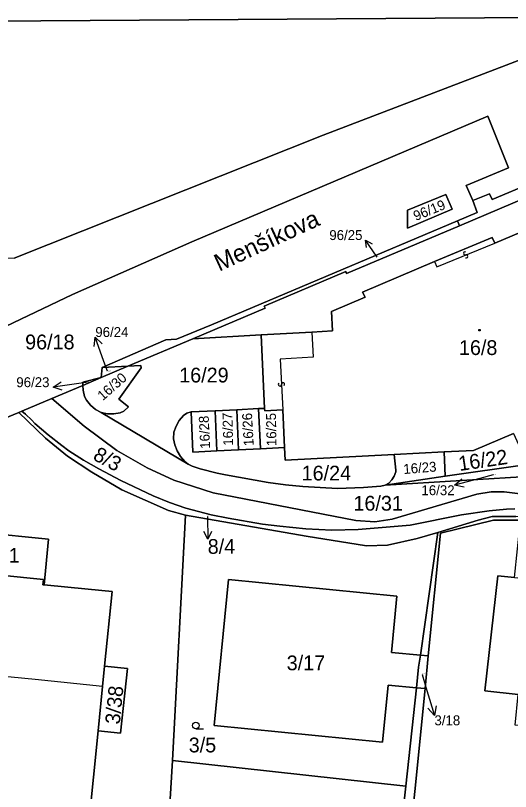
# Model space of a CAD drawing. Extents: x -598233 to -596890, y -1157848 to -1156431.
# Drawn here: x -597904.5 to -597847.5, y -1157081.9 to -1156992.7 of the extents above; entities that cross this region are included whole.
import ezdxf

# ---------------------------------------------------------------- set-up
doc = ezdxf.new("R2010")
doc.units = 0
for name, color, linetype in [('Level 1', 7, 'Continuous'), ('Level 11', 7, 'Continuous'), ('Level 13', 7, 'Continuous'), ('Level 3', 7, 'Continuous'), ('Level 4', 7, 'Continuous'), ('Level 5', 7, 'Continuous'), ('Level 57', 7, 'Continuous'), ('Level 60', 7, 'Continuous')]:
    doc.layers.add(name, color=color, linetype=linetype)

msp = doc.modelspace()

# ---------------------------------------------------------------- linework, layer by layer
at = {"layer": 'Level 1'}
for points in [[(-597833.49, -1156992.82), (-597918.66, -1156993.37), (-597949.69, -1156994.31)], [(-597904.67, -1157020.58), (-597869.1, -1157006.41), (-597833.49, -1156992.82)], [(-597952.36, -1157049.4), (-597942.28, -1157045.25), (-597924.95, -1157037.56), (-597920.84, -1157035.63), (-597915.03, -1157032.88), (-597897.93, -1157024.75), (-597884.22, -1157018.69), (-597850.14, -1157004.23), (-597847.77, -1157010.17), (-597852.64, -1157012.21), (-597851.89, -1157013.95)], [(-597851.89, -1157013.95), (-597849.96, -1157013.16), (-597849.66, -1157013.81), (-597831.4, -1157006.17), (-597830.94, -1157007.32)], [(-597853.42, -1157016.84), (-597830.94, -1157007.32)], [(-597859.4, -1157015.05), (-597854.98, -1157013.23), (-597854.26, -1157014.94), (-597859.39, -1157017.12), (-597859.4, -1157015.05)], [(-597851.89, -1157013.95), (-597851.37, -1157015.32), (-597853.65, -1157016.28)], [(-597853.65, -1157016.28), (-597881.94, -1157028.23), (-597885.97, -1157029.89), (-597887.21, -1157029.96), (-597894.52, -1157033.15)], [(-597853.42, -1157016.84), (-597853.65, -1157016.28)], [(-597853.42, -1157016.84), (-597866.4, -1157022.34), (-597866.5, -1157022.1), (-597875.9, -1157026.08), (-597875.79, -1157026.33), (-597884.09, -1157029.85)], [(-597845.37, -1157017.18), (-597849.36, -1157018.84)], [(-597849.36, -1157018.84), (-597849.65, -1157018.2), (-597856.3, -1157020.94)], [(-597870.41, -1157029.08), (-597868.04, -1157028.95), (-597868.15, -1157026.72), (-597864.28, -1157025.08), (-597864.56, -1157024.47), (-597856.3, -1157020.94)], [(-597884.09, -1157029.85), (-597876.24, -1157029.38)], [(-597870.41, -1157029.08), (-597876.24, -1157029.38)], [(-597875.84, -1157037.86), (-597876.24, -1157029.38)], [(-597891.58, -1157033.02), (-597884.09, -1157029.85)], [(-597894.65, -1157038.33), (-597893.93, -1157038.48), (-597893.18, -1157038.5), (-597892.46, -1157038.38), (-597892.03, -1157038.17), (-597891.51, -1157037.67), (-597892.61, -1157036.82), (-597890.03, -1157033.21), (-597890.07, -1157032.94), (-597891.58, -1157033.02)], [(-597894.64, -1157034.32), (-597891.58, -1157033.02)], [(-597894.52, -1157033.15), (-597894.64, -1157034.32)], [(-597894.52, -1157033.15), (-597891.58, -1157033.02)], [(-597896.75, -1157035.21), (-597896.77, -1157034.86), (-597894.64, -1157034.32)], [(-597896.75, -1157035.21), (-597894.64, -1157034.32)], [(-597900.34, -1157036.73), (-597896.75, -1157035.21)], [(-597896.75, -1157035.21), (-597896.71, -1157035.76), (-597896.55, -1157036.48), (-597896.34, -1157036.92), (-597895.88, -1157037.51), (-597895.31, -1157037.98), (-597894.65, -1157038.33)], [(-597903.78, -1157038.19), (-597900.34, -1157036.73)], [(-597823.68, -1157050.52), (-597848.27, -1157047.46), (-597849.75, -1157047.47), (-597851.43, -1157047.72), (-597861.16, -1157050.61), (-597863.14, -1157050.92), (-597865.34, -1157050.76), (-597881.74, -1157047.6), (-597886.3, -1157046.13), (-597889.34, -1157044.71), (-597892.84, -1157042.71), (-597896.6, -1157039.89), (-597900.34, -1157036.73)], [(-597905.89, -1157039.08), (-597904.14, -1157038.34)], [(-597904.14, -1157038.34), (-597903.78, -1157038.19)], [(-597884.96, -1157050.15), (-597886.9, -1157049.6), (-597892.27, -1157047.24), (-597895.74, -1157045.22), (-597898.54, -1157043.35), (-597901.05, -1157041.28), (-597904.14, -1157038.34)], [(-597903.78, -1157038.19), (-597903.35, -1157038.54), (-597902.64, -1157039.22), (-597902.28, -1157039.6), (-597900.76, -1157040.92), (-597899.16, -1157042.13), (-597898.36, -1157042.74), (-597896.7, -1157043.81), (-597894.93, -1157044.8), (-597892.39, -1157046.17), (-597888.65, -1157047.94), (-597886.8, -1157048.7), (-597884.91, -1157049.33), (-597882, -1157050.12), (-597880.02, -1157050.51), (-597876.07, -1157051.2), (-597874.1, -1157051.42), (-597871.1, -1157051.73), (-597868.1, -1157051.86), (-597865.07, -1157051.8), (-597859.1, -1157051.29), (-597853.17, -1157050.11), (-597849.98, -1157049.65), (-597848.01, -1157049.45), (-597847.04, -1157049.43)], [(-597894.65, -1157038.33), (-597884.63, -1157044.27)], [(-597884.28, -1157038.27), (-597884.78, -1157038.4), (-597885.18, -1157038.69), (-597885.66, -1157039.26), (-597886.03, -1157039.9), (-597886.27, -1157040.61), (-597886.31, -1157041.35), (-597886.17, -1157042.07), (-597885.89, -1157042.76), (-597885.5, -1157043.39), (-597885.02, -1157043.96), (-597884.63, -1157044.27)], [(-597884.28, -1157038.27), (-597881.53, -1157038.14)], [(-597884.28, -1157038.27), (-597884.09, -1157042.9), (-597881.34, -1157042.76)], [(-597881.53, -1157038.14), (-597879.04, -1157038.02)], [(-597881.53, -1157038.14), (-597881.34, -1157042.76)], [(-597879.04, -1157038.02), (-597876.54, -1157037.89)], [(-597879.04, -1157038.02), (-597878.84, -1157042.64)], [(-597876.54, -1157037.89), (-597875.84, -1157037.86)], [(-597876.54, -1157037.89), (-597876.33, -1157042.51)], [(-597873.73, -1157038.02), (-597875.83, -1157038.16), (-597875.84, -1157037.86)], [(-597873.73, -1157038.02), (-597873.53, -1157042.37)], [(-597847.18, -1157040.75), (-597851.78, -1157042.71), (-597855.18, -1157042.88)], [(-597881.34, -1157042.76), (-597878.84, -1157042.64)], [(-597878.84, -1157042.64), (-597876.33, -1157042.51)], [(-597876.33, -1157042.51), (-597873.53, -1157042.37)], [(-597860.91, -1157043.17), (-597873.47, -1157043.81), (-597873.53, -1157042.37)], [(-597860.91, -1157043.17), (-597860.74, -1157044.96), (-597860.75, -1157045.18), (-597860.92, -1157045.68), (-597861.18, -1157046.08), (-597861.55, -1157046.46), (-597861.97, -1157046.69)], [(-597855.18, -1157042.88), (-597860.91, -1157043.17)], [(-597855.18, -1157042.88), (-597855.04, -1157045.67)], [(-597861.97, -1157046.69), (-597862.46, -1157046.81), (-597864.45, -1157046.97), (-597867.44, -1157047.07), (-597871.44, -1157046.85), (-597873.44, -1157046.66), (-597875.41, -1157046.41), (-597880.32, -1157045.51), (-597881.31, -1157045.33), (-597883.26, -1157044.83), (-597884.19, -1157044.52), (-597884.63, -1157044.27)], [(-597855.04, -1157045.67), (-597845.62, -1157044.32)], [(-597844.4, -1157045.64), (-597861.97, -1157046.69)], [(-597861.97, -1157046.69), (-597855.04, -1157045.67)], [(-597931.3, -1157049.85), (-597900.72, -1157052.93), (-597901.19, -1157058.18)], [(-597886.44, -1157078.38), (-597884.96, -1157050.15)], [(-597884.96, -1157050.15), (-597871.06, -1157052.58), (-597864.1, -1157053.69), (-597861.71, -1157053.61), (-597858.27, -1157052.83), (-597855.92, -1157052.13)], [(-597824.64, -1157053.49), (-597825.44, -1157053), (-597839.96, -1157051), (-597846.92, -1157050.31), (-597849.66, -1157050.31), (-597851.27, -1157050.74), (-597855.92, -1157052.13)], [(-597847.06, -1157057.31), (-597846.37, -1157050.74), (-597849.49, -1157050.73), (-597855.59, -1157052.24), (-597857, -1157066.34)], [(-597857.91, -1157066.26), (-597855.92, -1157052.13)], [(-597916.94, -1157056), (-597901.3, -1157057.54), (-597901.38, -1157058.16), (-597901.19, -1157058.18)], [(-597837, -1157072.42), (-597837.31, -1157075.31), (-597846.99, -1157074.33), (-597846.64, -1157070.77), (-597850.5, -1157070.36), (-597849.01, -1157057.12), (-597847.06, -1157057.31)], [(-597894.26, -1157067.51), (-597893.4, -1157058.94), (-597896.14, -1157058.67), (-597901.19, -1157058.18)], [(-597857.91, -1157066.26), (-597861.23, -1157065.95), (-597860.62, -1157059.48), (-597880, -1157057.57), (-597881.65, -1157074.35), (-597862.28, -1157076.29), (-597861.62, -1157069.71), (-597858.36, -1157070.01)], [(-597858.36, -1157070.01), (-597858.11, -1157067.64), (-597857.91, -1157066.26)], [(-597857.91, -1157066.26), (-597857, -1157066.34)], [(-597857, -1157066.34), (-597857.37, -1157070.11)], [(-597894.26, -1157067.51), (-597891.61, -1157067.78), (-597892.42, -1157075.25), (-597894.99, -1157074.98)], [(-597894.26, -1157067.51), (-597894.48, -1157069.85)], [(-597894.48, -1157069.85), (-597894.99, -1157074.98)], [(-597857.37, -1157070.11), (-597859.74, -1157093.82), (-597854.78, -1157094.28), (-597854.97, -1157095.4), (-597855.48, -1157096.37), (-597856.37, -1157097.44), (-597857.51, -1157098.18), (-597861.67, -1157100.27)], [(-597858.36, -1157070.01), (-597859.58, -1157081.35)], [(-597857.37, -1157070.11), (-597858.36, -1157070.01)], [(-597894.99, -1157074.98), (-597896.05, -1157085.65)], [(-597886.44, -1157078.38), (-597888.13, -1157106.41)], [(-597886.44, -1157078.38), (-597859.58, -1157081.35)], [(-597859.58, -1157081.35), (-597861.28, -1157096.74)]]:
    msp.add_lwpolyline(points, dxfattribs=at)
at = {"layer": 'Level 13'}
for centre, start, end in [((-597852.758, -1157020.029), 59.69217, 291.79017), ((-597852.621, -1157020.371), 239.47772, 112.06772), ((-597874.084, -1157035.11), 130.39244, 2.98244), ((-597873.716, -1157035.091), 310.6069, 182.70489)]:
    msp.add_arc(centre, 0.184, start, end, dxfattribs=at)
at = {"layer": 'Level 3'}
for points in [[(-597856.3, -1157020.94), (-597856.01, -1157021.57), (-597849.36, -1157018.84)], [(-597870.41, -1157029.08), (-597870.25, -1157031.97), (-597874.06, -1157032.18), (-597873.73, -1157038.02)], [(-597894.48, -1157069.85), (-597902.26, -1157069.07), (-597914.48, -1157067.89), (-597917.86, -1157067.55), (-597917.82, -1157067.15), (-597918.4, -1157067.06), (-597921.93, -1157066.73), (-597921.97, -1157067.11), (-597936.86, -1157065.64)]]:
    msp.add_lwpolyline(points, dxfattribs=at)
at = {"layer": 'Level 5'}
msp.add_line((-597883.76, -1157074.74), (-597882.885, -1157074.74), dxfattribs=at)
for centre, radius in [((-597851.1, -1157028.86), 0.09), ((-597851.1, -1157028.86), 0.0521), ((-597883.76, -1157074.365), 0.375)]:
    msp.add_circle(centre, radius, dxfattribs=at)
at = {"layer": 'Level 57'}
for p, q in [((-597862.88, -1157020.45), (-597864.21, -1157018.49)), ((-597894.323, -1157032.478), (-597895.323, -1157029.65)), ((-597893.93, -1157033.59), (-597894.323, -1157032.478)), ((-597897.214, -1157035.009), (-597900.186, -1157035.42)), ((-597896.43, -1157034.9), (-597897.214, -1157035.009)), ((-597849.53, -1157045.51), (-597851.075, -1157045.927)), ((-597851.075, -1157045.927), (-597853.971, -1157046.71)), ((-597882.42, -1157050.32), (-597882.386, -1157052.9)), ((-597857.72, -1157068.47), (-597857.16, -1157070.319)), ((-597857.16, -1157070.319), (-597856.29, -1157073.19))]:
    msp.add_line(p, q, dxfattribs=at)
for points in [[(-597864.093, -1157019.365), (-597864.21, -1157018.49), (-597863.44, -1157018.922)], [(-597895.461, -1157030.759), (-597895.323, -1157029.65), (-597894.518, -1157030.426)], [(-597899.127, -1157035.779), (-597900.186, -1157035.42), (-597899.264, -1157034.788)], [(-597852.875, -1157046.931), (-597853.971, -1157046.71), (-597853.136, -1157045.966)], [(-597881.968, -1157052.034), (-597882.386, -1157052.9), (-597882.828, -1157052.046)], [(-597856.102, -1157072.088), (-597856.29, -1157073.19), (-597857.059, -1157072.378)]]:
    msp.add_lwpolyline(points, dxfattribs=at)
at = {"layer": 'Level 60'}
for points in [[(-597833.49, -1156992.82), (-597918.66, -1156993.37), (-597949.69, -1156994.31), (-597977.34, -1156995.15), (-597989.47, -1156995.52), (-598000.31, -1156995.85), (-598000.92, -1156965.24), (-598001.49, -1156961.77), (-597839.67, -1156973.77)], [(-597904.67, -1157020.58), (-597869.1, -1157006.41), (-597833.49, -1156992.82)], [(-597915.03, -1157032.88), (-597897.93, -1157024.75), (-597884.22, -1157018.69), (-597850.14, -1157004.23), (-597847.77, -1157010.17), (-597852.64, -1157012.21), (-597851.89, -1157013.95), (-597851.37, -1157015.32), (-597853.65, -1157016.28), (-597881.94, -1157028.23), (-597885.97, -1157029.89), (-597887.21, -1157029.96), (-597894.52, -1157033.15), (-597894.64, -1157034.32), (-597896.77, -1157034.86), (-597896.75, -1157035.21), (-597900.34, -1157036.73), (-597903.78, -1157038.19), (-597904.14, -1157038.34), (-597905.89, -1157039.08)], [(-597831.4, -1157006.17), (-597849.66, -1157013.81), (-597849.96, -1157013.16), (-597851.89, -1157013.95), (-597852.64, -1157012.21), (-597847.77, -1157010.17), (-597850.14, -1157004.23), (-597884.22, -1157018.69), (-597897.93, -1157024.75), (-597915.03, -1157032.88)], [(-597845.37, -1157017.18), (-597849.36, -1157018.84), (-597849.65, -1157018.2), (-597856.3, -1157020.94), (-597864.56, -1157024.47), (-597864.28, -1157025.08), (-597868.15, -1157026.72), (-597868.04, -1157028.95), (-597870.41, -1157029.08), (-597876.24, -1157029.38), (-597884.09, -1157029.85), (-597875.79, -1157026.33), (-597875.9, -1157026.08), (-597866.5, -1157022.1), (-597866.4, -1157022.34), (-597853.42, -1157016.84), (-597830.94, -1157007.32)], [(-597847.18, -1157040.75), (-597851.78, -1157042.71), (-597855.18, -1157042.88), (-597860.91, -1157043.17), (-597873.47, -1157043.81), (-597873.53, -1157042.37), (-597873.73, -1157038.02), (-597875.83, -1157038.16), (-597875.84, -1157037.86), (-597876.24, -1157029.38), (-597870.41, -1157029.08), (-597868.04, -1157028.95), (-597868.15, -1157026.72), (-597864.28, -1157025.08), (-597864.56, -1157024.47), (-597856.3, -1157020.94), (-597849.65, -1157018.2), (-597849.36, -1157018.84), (-597845.37, -1157017.18)], [(-597823.68, -1157050.52), (-597848.27, -1157047.46), (-597849.75, -1157047.47), (-597851.43, -1157047.72), (-597861.16, -1157050.61), (-597863.14, -1157050.92), (-597865.34, -1157050.76), (-597881.74, -1157047.6), (-597886.3, -1157046.13), (-597889.34, -1157044.71), (-597892.84, -1157042.71), (-597896.6, -1157039.89), (-597900.34, -1157036.73), (-597896.75, -1157035.21), (-597896.71, -1157035.76), (-597896.55, -1157036.48), (-597896.34, -1157036.92), (-597895.88, -1157037.51), (-597895.31, -1157037.98), (-597894.65, -1157038.33), (-597884.63, -1157044.27), (-597884.19, -1157044.52), (-597883.26, -1157044.83), (-597881.31, -1157045.33), (-597880.32, -1157045.51), (-597875.41, -1157046.41), (-597873.44, -1157046.66), (-597871.44, -1157046.85), (-597867.44, -1157047.07), (-597864.45, -1157046.97), (-597862.46, -1157046.81), (-597861.97, -1157046.69), (-597844.4, -1157045.64)], [(-597847.04, -1157049.43), (-597848.01, -1157049.45), (-597849.98, -1157049.65), (-597853.17, -1157050.11), (-597859.1, -1157051.29), (-597865.07, -1157051.8), (-597868.1, -1157051.86), (-597871.1, -1157051.73), (-597874.1, -1157051.42), (-597876.07, -1157051.2), (-597880.02, -1157050.51), (-597882, -1157050.12), (-597884.91, -1157049.33), (-597886.8, -1157048.7), (-597888.65, -1157047.94), (-597892.39, -1157046.17), (-597894.93, -1157044.8), (-597896.7, -1157043.81), (-597898.36, -1157042.74), (-597899.16, -1157042.13), (-597900.76, -1157040.92), (-597902.28, -1157039.6), (-597902.64, -1157039.22), (-597903.35, -1157038.54), (-597903.78, -1157038.19), (-597900.34, -1157036.73), (-597896.6, -1157039.89), (-597892.84, -1157042.71), (-597889.34, -1157044.71), (-597886.3, -1157046.13), (-597881.74, -1157047.6), (-597865.34, -1157050.76), (-597863.14, -1157050.92), (-597861.16, -1157050.61), (-597851.43, -1157047.72), (-597849.75, -1157047.47), (-597848.27, -1157047.46), (-597823.68, -1157050.52)], [(-597896.05, -1157085.65), (-597894.99, -1157074.98), (-597892.42, -1157075.25), (-597891.61, -1157067.78), (-597894.26, -1157067.51), (-597893.4, -1157058.94), (-597896.14, -1157058.67), (-597901.19, -1157058.18), (-597900.72, -1157052.93), (-597931.3, -1157049.85), (-597905.89, -1157039.08), (-597904.14, -1157038.34), (-597901.05, -1157041.28), (-597898.54, -1157043.35), (-597895.74, -1157045.22), (-597892.27, -1157047.24), (-597886.9, -1157049.6), (-597884.96, -1157050.15), (-597886.44, -1157078.38), (-597888.13, -1157106.41)], [(-597846.92, -1157050.31), (-597849.66, -1157050.31), (-597851.27, -1157050.74), (-597855.92, -1157052.13), (-597858.27, -1157052.83), (-597861.71, -1157053.61), (-597864.1, -1157053.69), (-597871.06, -1157052.58), (-597884.96, -1157050.15), (-597886.9, -1157049.6), (-597892.27, -1157047.24), (-597895.74, -1157045.22), (-597898.54, -1157043.35), (-597901.05, -1157041.28), (-597904.14, -1157038.34), (-597903.78, -1157038.19), (-597903.35, -1157038.54), (-597902.64, -1157039.22), (-597902.28, -1157039.6), (-597900.76, -1157040.92), (-597899.16, -1157042.13), (-597898.36, -1157042.74), (-597896.7, -1157043.81), (-597894.93, -1157044.8), (-597892.39, -1157046.17), (-597888.65, -1157047.94), (-597886.8, -1157048.7), (-597884.91, -1157049.33), (-597882, -1157050.12), (-597880.02, -1157050.51), (-597876.07, -1157051.2), (-597874.1, -1157051.42), (-597871.1, -1157051.73), (-597868.1, -1157051.86), (-597865.07, -1157051.8), (-597859.1, -1157051.29), (-597853.17, -1157050.11), (-597849.98, -1157049.65), (-597848.01, -1157049.45), (-597847.04, -1157049.43)], [(-597846.37, -1157050.74), (-597849.49, -1157050.73), (-597855.59, -1157052.24), (-597857, -1157066.34), (-597857.91, -1157066.26), (-597855.92, -1157052.13), (-597851.27, -1157050.74), (-597849.66, -1157050.31), (-597846.92, -1157050.31)], [(-597845.99, -1157094.41), (-597861.67, -1157100.27), (-597857.51, -1157098.18), (-597856.37, -1157097.44), (-597855.48, -1157096.37), (-597854.97, -1157095.4), (-597854.78, -1157094.28), (-597859.74, -1157093.82), (-597857.37, -1157070.11), (-597857, -1157066.34), (-597855.59, -1157052.24), (-597849.49, -1157050.73), (-597846.37, -1157050.74)], [(-597938.98, -1157087.3), (-597937.87, -1157075.96), (-597936.86, -1157065.64), (-597936.63, -1157063.28), (-597935.73, -1157054.15), (-597916.94, -1157056), (-597901.3, -1157057.54), (-597901.38, -1157058.16), (-597901.19, -1157058.18), (-597896.14, -1157058.67), (-597893.4, -1157058.94), (-597894.26, -1157067.51), (-597894.48, -1157069.85), (-597894.99, -1157074.98), (-597896.05, -1157085.65)], [(-597847.06, -1157057.31), (-597849.01, -1157057.12), (-597850.5, -1157070.36), (-597846.64, -1157070.77)]]:
    msp.add_lwpolyline(points, dxfattribs=at)
for points in [[(-597904.67, -1157020.58), (-597919.76, -1157020.85), (-597989.55, -1157021.51), (-597989.49, -1157001.04), (-597967.05, -1157000.96), (-597967.03, -1157014.31), (-597952.76, -1157014.28), (-597952.75, -1156998.08), (-597949.64, -1156998.12), (-597949.69, -1156994.73), (-597949.69, -1156994.31), (-597918.66, -1156993.37), (-597833.49, -1156992.82), (-597869.1, -1157006.41)], [(-597851.37, -1157015.32), (-597851.89, -1157013.95), (-597849.96, -1157013.16), (-597849.66, -1157013.81), (-597831.4, -1157006.17), (-597830.94, -1157007.32), (-597853.42, -1157016.84), (-597853.65, -1157016.28)], [(-597859.4, -1157015.05), (-597859.39, -1157017.12), (-597854.26, -1157014.94), (-597854.98, -1157013.23)], [(-597859.4, -1157015.05), (-597854.98, -1157013.23), (-597854.26, -1157014.94), (-597859.39, -1157017.12)], [(-597887.21, -1157029.96), (-597885.97, -1157029.89), (-597881.94, -1157028.23), (-597853.65, -1157016.28), (-597853.42, -1157016.84), (-597866.4, -1157022.34), (-597866.5, -1157022.1), (-597875.9, -1157026.08), (-597875.79, -1157026.33), (-597884.09, -1157029.85), (-597891.58, -1157033.02), (-597894.52, -1157033.15)], [(-597884.28, -1157038.27), (-597884.78, -1157038.4), (-597885.18, -1157038.69), (-597885.66, -1157039.26), (-597886.03, -1157039.9), (-597886.27, -1157040.61), (-597886.31, -1157041.35), (-597886.17, -1157042.07), (-597885.89, -1157042.76), (-597885.5, -1157043.39), (-597885.02, -1157043.96), (-597884.63, -1157044.27), (-597894.65, -1157038.33), (-597893.93, -1157038.48), (-597893.18, -1157038.5), (-597892.46, -1157038.38), (-597892.03, -1157038.17), (-597891.51, -1157037.67), (-597892.61, -1157036.82), (-597890.03, -1157033.21), (-597890.07, -1157032.94), (-597891.58, -1157033.02), (-597884.09, -1157029.85), (-597876.24, -1157029.38), (-597875.84, -1157037.86), (-597876.54, -1157037.89), (-597879.04, -1157038.02), (-597881.53, -1157038.14)], [(-597896.55, -1157036.48), (-597896.71, -1157035.76), (-597896.75, -1157035.21), (-597894.64, -1157034.32), (-597891.58, -1157033.02), (-597890.07, -1157032.94), (-597890.03, -1157033.21), (-597892.61, -1157036.82), (-597891.51, -1157037.67), (-597892.03, -1157038.17), (-597892.46, -1157038.38), (-597893.18, -1157038.5), (-597893.93, -1157038.48), (-597894.65, -1157038.33), (-597895.31, -1157037.98), (-597895.88, -1157037.51), (-597896.34, -1157036.92)], [(-597894.52, -1157033.15), (-597891.58, -1157033.02), (-597894.64, -1157034.32)], [(-597896.75, -1157035.21), (-597896.77, -1157034.86), (-597894.64, -1157034.32)], [(-597860.74, -1157044.96), (-597860.75, -1157045.18), (-597860.92, -1157045.68), (-597861.18, -1157046.08), (-597861.55, -1157046.46), (-597861.97, -1157046.69), (-597862.46, -1157046.81), (-597864.45, -1157046.97), (-597867.44, -1157047.07), (-597871.44, -1157046.85), (-597873.44, -1157046.66), (-597875.41, -1157046.41), (-597880.32, -1157045.51), (-597881.31, -1157045.33), (-597883.26, -1157044.83), (-597884.19, -1157044.52), (-597884.63, -1157044.27), (-597885.02, -1157043.96), (-597885.5, -1157043.39), (-597885.89, -1157042.76), (-597886.17, -1157042.07), (-597886.31, -1157041.35), (-597886.27, -1157040.61), (-597886.03, -1157039.9), (-597885.66, -1157039.26), (-597885.18, -1157038.69), (-597884.78, -1157038.4), (-597884.28, -1157038.27), (-597884.09, -1157042.9), (-597881.34, -1157042.76), (-597878.84, -1157042.64), (-597876.33, -1157042.51), (-597873.53, -1157042.37), (-597873.47, -1157043.81), (-597860.91, -1157043.17)], [(-597884.09, -1157042.9), (-597884.28, -1157038.27), (-597881.53, -1157038.14), (-597881.34, -1157042.76)], [(-597878.84, -1157042.64), (-597881.34, -1157042.76), (-597881.53, -1157038.14), (-597879.04, -1157038.02)], [(-597876.33, -1157042.51), (-597878.84, -1157042.64), (-597879.04, -1157038.02), (-597876.54, -1157037.89)], [(-597875.83, -1157038.16), (-597873.73, -1157038.02), (-597873.53, -1157042.37), (-597876.33, -1157042.51), (-597876.54, -1157037.89), (-597875.84, -1157037.86)], [(-597847.18, -1157040.75), (-597846.62, -1157042.03), (-597845.62, -1157044.32), (-597855.04, -1157045.67), (-597855.18, -1157042.88), (-597851.78, -1157042.71)], [(-597860.75, -1157045.18), (-597860.74, -1157044.96), (-597860.91, -1157043.17), (-597855.18, -1157042.88), (-597855.04, -1157045.67), (-597861.97, -1157046.69), (-597861.55, -1157046.46), (-597861.18, -1157046.08), (-597860.92, -1157045.68)], [(-597844.4, -1157045.64), (-597861.97, -1157046.69), (-597855.04, -1157045.67), (-597845.62, -1157044.32), (-597845.83, -1157044.59), (-597845.83, -1157044.92), (-597845.74, -1157045.06), (-597845.2, -1157045.42), (-597844.9, -1157045.54)], [(-597938.35, -1157052.84), (-597931.3, -1157049.85), (-597900.72, -1157052.93), (-597901.19, -1157058.18), (-597901.38, -1157058.16), (-597901.3, -1157057.54), (-597916.94, -1157056), (-597916.84, -1157055)], [(-597860.62, -1157059.48), (-597880, -1157057.57), (-597881.65, -1157074.35), (-597862.28, -1157076.29), (-597861.62, -1157069.71), (-597858.36, -1157070.01), (-597859.58, -1157081.35), (-597886.44, -1157078.38), (-597884.96, -1157050.15), (-597871.06, -1157052.58), (-597864.1, -1157053.69), (-597861.71, -1157053.61), (-597858.27, -1157052.83), (-597855.92, -1157052.13), (-597857.91, -1157066.26), (-597861.23, -1157065.95)], [(-597836.94, -1157071.79), (-597837, -1157072.42), (-597837.31, -1157075.31), (-597846.99, -1157074.33), (-597846.64, -1157070.77), (-597850.5, -1157070.36), (-597849.01, -1157057.12), (-597847.06, -1157057.31), (-597840.71, -1157057.96), (-597840.39, -1157055.18), (-597830.05, -1157056.25), (-597830.35, -1157059.03), (-597825.1, -1157059.6), (-597826.5, -1157072.89)], [(-597880, -1157057.57), (-597860.62, -1157059.48), (-597861.23, -1157065.95), (-597857.91, -1157066.26), (-597858.11, -1157067.64), (-597858.36, -1157070.01), (-597861.62, -1157069.71), (-597862.28, -1157076.29), (-597881.65, -1157074.35)], [(-597858.36, -1157070.01), (-597858.11, -1157067.64), (-597857.91, -1157066.26), (-597857, -1157066.34), (-597857.37, -1157070.11)], [(-597891.61, -1157067.78), (-597892.42, -1157075.25), (-597894.99, -1157074.98), (-597894.48, -1157069.85), (-597894.26, -1157067.51)], [(-597861.67, -1157100.27), (-597861.28, -1157096.74), (-597859.58, -1157081.35), (-597858.36, -1157070.01), (-597857.37, -1157070.11), (-597859.74, -1157093.82), (-597854.78, -1157094.28), (-597854.97, -1157095.4), (-597855.48, -1157096.37), (-597856.37, -1157097.44), (-597857.51, -1157098.18)], [(-597859.58, -1157081.35), (-597861.28, -1157096.74), (-597888.13, -1157106.41), (-597886.44, -1157078.38)]]:
    msp.add_lwpolyline(points, close=True, dxfattribs=at)

# ---------------------------------------------------------------- texts
at = {"layer": 'Level 11'}
msp.add_text('Menšíkova', height=2, rotation=24.75741, dxfattribs=at).set_placement((-597881.065, -1157022.147))
at = {"layer": 'Level 4'}
for s, height, rotation, p in [('96/19', 1.14, 22.32864, (-597858.44, -1157016.31)), ('16/30', 1.14, 41.35887, (-597894.462, -1157037.033)), ('16/27', 1.14, 91.41795, (-597879.455, -1157042.144)), ('16/26', 1.14, 93.17979, (-597877.087, -1157042.165)), ('16/25', 1.14, 90.99198, (-597874.467, -1157042.195)), ('16/28', 1.14, 92.7639, (-597882.1, -1157042.488)), ('8/3', 1.7, 331.66575, (-597895.707, -1157043.69)), ('16/22', 1.7, 8.37144, (-597853.408, -1157045.076)), ('16/23', 1.14, 4.50216, (-597859.823, -1157045.42)), ('3/38', 1.7, 84.35943, (-597892.509, -1157074.273))]:
    msp.add_text(s, height=height, rotation=rotation, dxfattribs=at).set_placement(p)
for s, height, p in [('96/25', 0.1, (-597862.88, -1157020.45)), ('96/18', 1.7, (-597903.4, -1157031.07)), ('16/8', 1.7, (-597853.472, -1157031.72)), ('16/29', 1.7, (-597885.667, -1157034.88)), ('96/24', 0.1, (-597893.93, -1157033.59)), ('96/23', 0.1, (-597896.43, -1157034.9)), ('16/24', 1.7, (-597871.577, -1157046.16)), ('16/32', 0.1, (-597849.53, -1157045.51)), ('16/31', 1.7, (-597865.612, -1157049.63)), ('8/4', 0.1, (-597882.42, -1157050.32)), ('3/41', 1.7, (-597908.451, -1157055.62)), ('3/17', 1.7, (-597873.295, -1157068)), ('3/18', 0.1, (-597857.72, -1157068.47)), ('3/5', 1.7, (-597884.57, -1157077.45))]:
    msp.add_text(s, height=height, dxfattribs=at).set_placement(p)
at = {"layer": 'Level 57'}
for s, height, p in [('96/25', 1.14, (-597868.39, -1157018.49)), ('96/24', 1.14, (-597895.323, -1157029.65)), ('96/23', 1.14, (-597904.414, -1157035.42)), ('16/32', 1.14, (-597857.789, -1157047.85)), ('8/4', 1.7, (-597882.386, -1157054.6)), ('3/18', 1.14, (-597856.29, -1157074.33))]:
    msp.add_text(s, height=height, dxfattribs=at).set_placement(p)

doc.saveas('drawing.dxf')
